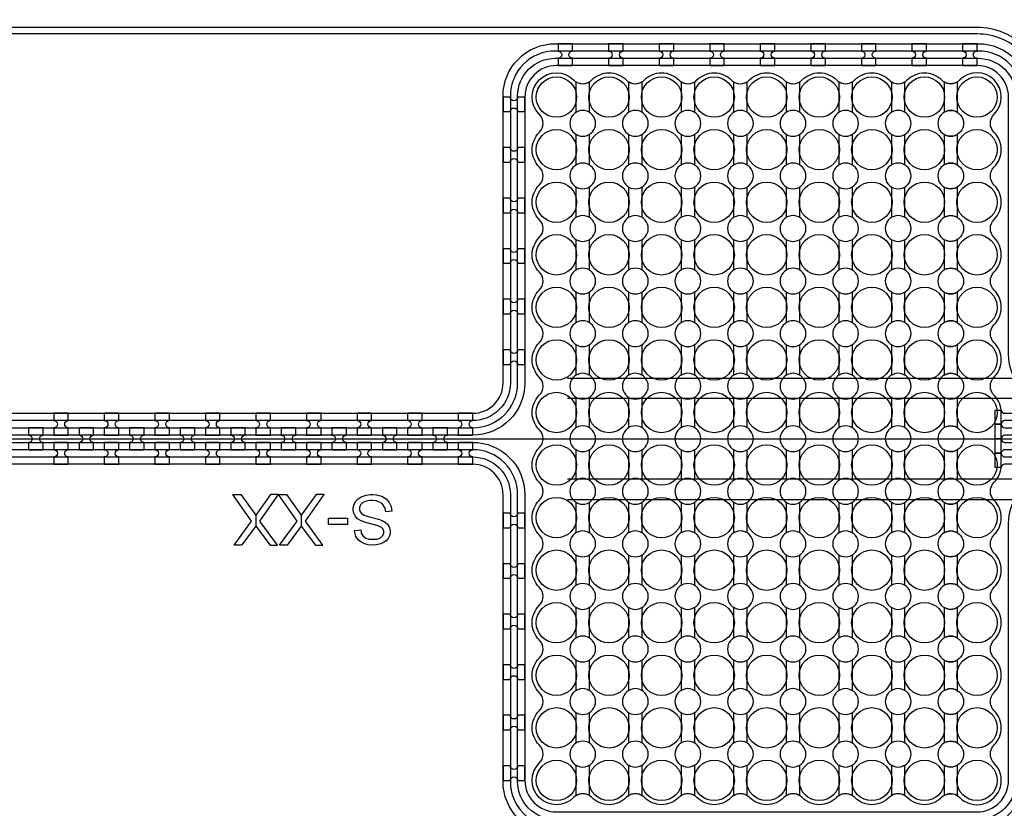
# Model space of a CAD drawing. Extents: x -63500 to 63500, y -63500 to 63500.
# Tile 271 of 296: x 29739 to 34609, y 3302 to 7203. Entities that reach past the tile are written whole.
import ezdxf

# ---------------------------------------------------------------- set-up
doc = ezdxf.new("R2010")
doc.units = 13
doc.header["$MEASUREMENT"] = 0
for name, color, linetype in [('1_Metal', 2, 'Continuous'), ('2_Electrodes', 5, 'Continuous'), ('3_Outline', 4, 'Continuous')]:
    doc.layers.add(name, color=color, linetype=linetype)

msp = doc.modelspace()

# ---------------------------------------------------------------- linework, layer by layer
for p, q in [((32448.5, 5430), (39999.1, 5430)), ((32448.5, 5330), (40470.1, 5330)), ((29314, 5130), (37478.2, 5130)), ((40470.1, 4930), (32448.5, 4930)), ((32448.5, 4830), (39999.1, 4830))]:
    msp.add_line(p, q)
for points in [[(30799.5, 4604), (30886.7, 4723), (30794.2, 4854), (30833.8, 4854), (30906.8, 4751.6), (30906.8, 4698.1), (30836.1, 4604), (30799.5, 4604)], [(31014.2, 4604), (30926.9, 4723), (31019.5, 4854), (30979.9, 4854), (30906.8, 4751.6), (30906.8, 4698.1), (30977.5, 4604), (31014.2, 4604)], [(31024.8, 4604), (31112.1, 4723), (31019.5, 4854), (31059.1, 4854), (31132.2, 4751.6), (31132.2, 4698.1), (31061.5, 4604), (31024.8, 4604)], [(31239.5, 4604), (31152.3, 4723), (31244.8, 4854), (31205.2, 4854), (31132.2, 4751.6), (31132.2, 4698.1), (31202.9, 4604), (31239.5, 4604)]]:
    msp.add_lwpolyline(points, close=True)
for radius in [50000, 47500, 45000]:
    msp.add_circle((0, 0), radius)
at = {"layer": '1_Metal'}
for points in [[(-50000, 0, -1), (50000, 0), (51000, 0, 1), (-51000, 0)], [(32402, 6976), (32474, 6976), (32474, 7012, -0.414214), (32456, 7030), (32456, 7030, -0.414214), (32474, 7048), (32474, 7084), (32402, 7084), (32402, 7048, -0.414214), (32420, 7030), (32420, 7030, -0.414214), (32402, 7012)], [(32652, 6976), (32724, 6976), (32724, 7012, -0.414214), (32706, 7030), (32706, 7030, -0.414214), (32724, 7048), (32724, 7084), (32652, 7084), (32652, 7048, -0.414214), (32670, 7030), (32670, 7030, -0.414214), (32652, 7012)], [(32902, 6976), (32974, 6976), (32974, 7012, -0.414214), (32956, 7030), (32956, 7030, -0.414214), (32974, 7048), (32974, 7084), (32902, 7084), (32902, 7048, -0.414214), (32920, 7030), (32920, 7030, -0.414214), (32902, 7012)], [(33152, 6976), (33224, 6976), (33224, 7012, -0.414214), (33206, 7030), (33206, 7030, -0.414214), (33224, 7048), (33224, 7084), (33152, 7084), (33152, 7048, -0.414214), (33170, 7030), (33170, 7030, -0.414214), (33152, 7012)], [(33402, 6976), (33474, 6976), (33474, 7012, -0.414214), (33456, 7030), (33456, 7030, -0.414214), (33474, 7048), (33474, 7084), (33402, 7084), (33402, 7048, -0.414214), (33420, 7030), (33420, 7030, -0.414214), (33402, 7012)], [(33652, 6976), (33724, 6976), (33724, 7012, -0.414214), (33706, 7030), (33706, 7030, -0.414214), (33724, 7048), (33724, 7084), (33652, 7084), (33652, 7048, -0.414214), (33670, 7030), (33670, 7030, -0.414214), (33652, 7012)], [(33902, 6976), (33974, 6976), (33974, 7012, -0.414214), (33956, 7030), (33956, 7030, -0.414214), (33974, 7048), (33974, 7084), (33902, 7084), (33902, 7048, -0.414214), (33920, 7030), (33920, 7030, -0.414214), (33902, 7012)], [(34152, 6976), (34224, 6976), (34224, 7012, -0.414214), (34206, 7030), (34206, 7030, -0.414214), (34224, 7048), (34224, 7084), (34152, 7084), (34152, 7048, -0.414214), (34170, 7030), (34170, 7030, -0.414214), (34152, 7012)], [(34402, 6976), (34474, 6976), (34474, 7012, -0.414214), (34456, 7030), (34456, 7030, -0.414214), (34474, 7048), (34474, 7084), (34402, 7084), (34402, 7048, -0.414214), (34420, 7030), (34420, 7030, -0.414214), (34402, 7012)], [(34402, 6976), (34474, 6976), (34474, 7012, -0.414214), (34456, 7030), (34456, 7030, -0.414214), (34474, 7048), (34474, 7084), (34402, 7084), (34402, 7048, -0.414214), (34420, 7030), (34420, 7030, -0.414214), (34402, 7012)], [(32309.1, 6735.2, -1), (32478.9, 6904.9, 0.339838), (32556, 6894.8), (32556, 6745.3, 1.734808), (32556, 6634.8), (32556, 6485.3, 1.734808), (32556, 6374.8), (32556, 6225.3, 1.734808), (32556, 6114.8), (32556, 5965.3, 1.734808), (32556, 5854.8), (32556, 5705.3, 1.734808), (32556, 5594.8), (32556, 5445.3, 1.734808), (32556, 5334.8), (32556, 5185.3, 1.734808), (32556, 5074.8), (32556, 4925.3, 1.734808), (32556, 4814.8), (32556, 4665.3, 1.734808), (32556, 4554.8), (32556, 4405.3, 1.734808), (32556, 4294.8), (32556, 4145.3, 1.734808), (32556, 4034.8), (32556, 3885.3, 1.734808), (32556, 3774.8), (32556, 3625.3, 1.734808), (32556, 3514.8), (32556, 3365.3, 0.339838), (32478.9, 3355.2, -1), (32309.1, 3524.9, 0.414214), (32309.1, 3615.2, -0.414214), (32309.1, 3784.9, 0.414214), (32309.1, 3875.2, -0.414214), (32309.1, 4044.9, 0.414214), (32309.1, 4135.2, -0.414214), (32309.1, 4304.9, 0.414214), (32309.1, 4395.2, -0.414214), (32309.1, 4564.9, 0.414214), (32309.1, 4655.2, -0.414214), (32309.1, 4824.9, 0.414214), (32309.1, 4915.2, -0.414214), (32309.1, 5084.9, 0.414214), (32309.1, 5175.2, -0.414214), (32309.1, 5344.9, 0.414214), (32309.1, 5435.2, -0.414214), (32309.1, 5604.9, 0.414214), (32309.1, 5695.2, -0.414214), (32309.1, 5864.9, 0.414214), (32309.1, 5955.2, -0.414214), (32309.1, 6124.9, 0.414214), (32309.1, 6215.2, -0.414214), (32309.1, 6384.9, 0.414214), (32309.1, 6475.2, -0.414214), (32309.1, 6644.9, 0.414214)], [(32492, 6745.3), (32492, 6894.8, 0.339838), (32569.1, 6904.9, -0.414214), (32738.9, 6904.9, 0.339838), (32816, 6894.8), (32816, 6745.3, 1.734808), (32816, 6634.8), (32816, 6485.3, 1.734808), (32816, 6374.8), (32816, 6225.3, 1.734808), (32816, 6114.8), (32816, 5965.3, 1.734808), (32816, 5854.8), (32816, 5705.3, 1.734808), (32816, 5594.8), (32816, 5445.3, 1.734808), (32816, 5334.8), (32816, 5185.3, 1.734808), (32816, 5074.8), (32816, 4925.3, 1.734808), (32816, 4814.8), (32816, 4665.3, 1.734808), (32816, 4554.8), (32816, 4405.3, 1.734808), (32816, 4294.8), (32816, 4145.3, 1.734808), (32816, 4034.8), (32816, 3885.3, 1.734808), (32816, 3774.8), (32816, 3625.3, 1.734808), (32816, 3514.8), (32816, 3365.3, 0.339838), (32738.9, 3355.2, -0.414214), (32569.1, 3355.2, 0.339838), (32492, 3365.3), (32492, 3514.8, 1.734808), (32492, 3625.3), (32492, 3774.8, 1.734808), (32492, 3885.3), (32492, 4034.8, 1.734808), (32492, 4145.3), (32492, 4294.8, 1.734808), (32492, 4405.3), (32492, 4554.8, 1.734808), (32492, 4665.3), (32492, 4814.8, 1.734808), (32492, 4925.3), (32492, 5074.8, 1.734808), (32492, 5185.3), (32492, 5334.8, 1.734808), (32492, 5445.3), (32492, 5594.8, 1.734808), (32492, 5705.3), (32492, 5854.8, 1.734808), (32492, 5965.3), (32492, 6114.8, 1.734808), (32492, 6225.3), (32492, 6374.8, 1.734808), (32492, 6485.3), (32492, 6634.8, 1.734808)], [(32752, 6745.3), (32752, 6894.8, 0.339838), (32829.1, 6904.9, -0.414214), (32998.9, 6904.9, 0.339838), (33076, 6894.8), (33076, 6745.3, 1.734808), (33076, 6634.8), (33076, 6485.3, 1.734808), (33076, 6374.8), (33076, 6225.3, 1.734808), (33076, 6114.8), (33076, 5965.3, 1.734808), (33076, 5854.8), (33076, 5705.3, 1.734808), (33076, 5594.8), (33076, 5445.3, 1.734808), (33076, 5334.8), (33076, 5185.3, 1.734808), (33076, 5074.8), (33076, 4925.3, 1.734808), (33076, 4814.8), (33076, 4665.3, 1.734808), (33076, 4554.8), (33076, 4405.3, 1.734808), (33076, 4294.8), (33076, 4145.3, 1.734808), (33076, 4034.8), (33076, 3885.3, 1.734808), (33076, 3774.8), (33076, 3625.3, 1.734808), (33076, 3514.8), (33076, 3365.3, 0.339838), (32998.9, 3355.2, -0.414214), (32829.1, 3355.2, 0.339838), (32752, 3365.3), (32752, 3514.8, 1.734808), (32752, 3625.3), (32752, 3774.8, 1.734808), (32752, 3885.3), (32752, 4034.8, 1.734808), (32752, 4145.3), (32752, 4294.8, 1.734808), (32752, 4405.3), (32752, 4554.8, 1.734808), (32752, 4665.3), (32752, 4814.8, 1.734808), (32752, 4925.3), (32752, 5074.8, 1.734808), (32752, 5185.3), (32752, 5334.8, 1.734808), (32752, 5445.3), (32752, 5594.8, 1.734808), (32752, 5705.3), (32752, 5854.8, 1.734808), (32752, 5965.3), (32752, 6114.8, 1.734808), (32752, 6225.3), (32752, 6374.8, 1.734808), (32752, 6485.3), (32752, 6634.8, 1.734808)], [(33012, 6745.3), (33012, 6894.8, 0.339838), (33089.1, 6904.9, -0.414214), (33258.9, 6904.9, 0.339838), (33336, 6894.8), (33336, 6745.3, 1.734808), (33336, 6634.8), (33336, 6485.3, 1.734808), (33336, 6374.8), (33336, 6225.3, 1.734808), (33336, 6114.8), (33336, 5965.3, 1.734808), (33336, 5854.8), (33336, 5705.3, 1.734808), (33336, 5594.8), (33336, 5445.3, 1.734808), (33336, 5334.8), (33336, 5185.3, 1.734808), (33336, 5074.8), (33336, 4925.3, 1.734808), (33336, 4814.8), (33336, 4665.3, 1.734808), (33336, 4554.8), (33336, 4405.3, 1.734808), (33336, 4294.8), (33336, 4145.3, 1.734808), (33336, 4034.8), (33336, 3885.3, 1.734808), (33336, 3774.8), (33336, 3625.3, 1.734808), (33336, 3514.8), (33336, 3365.3, 0.339838), (33258.9, 3355.2, -0.414214), (33089.1, 3355.2, 0.339838), (33012, 3365.3), (33012, 3514.8, 1.734808), (33012, 3625.3), (33012, 3774.8, 1.734808), (33012, 3885.3), (33012, 4034.8, 1.734808), (33012, 4145.3), (33012, 4294.8, 1.734808), (33012, 4405.3), (33012, 4554.8, 1.734808), (33012, 4665.3), (33012, 4814.8, 1.734808), (33012, 4925.3), (33012, 5074.8, 1.734808), (33012, 5185.3), (33012, 5334.8, 1.734808), (33012, 5445.3), (33012, 5594.8, 1.734808), (33012, 5705.3), (33012, 5854.8, 1.734808), (33012, 5965.3), (33012, 6114.8, 1.734808), (33012, 6225.3), (33012, 6374.8, 1.734808), (33012, 6485.3), (33012, 6634.8, 1.734808)], [(33272, 6745.3), (33272, 6894.8, 0.339838), (33349.1, 6904.9, -0.414214), (33518.9, 6904.9, 0.339838), (33596, 6894.8), (33596, 6745.3, 1.734808), (33596, 6634.8), (33596, 6485.3, 1.734808), (33596, 6374.8), (33596, 6225.3, 1.734808), (33596, 6114.8), (33596, 5965.3, 1.734808), (33596, 5854.8), (33596, 5705.3, 1.734808), (33596, 5594.8), (33596, 5445.3, 1.734808), (33596, 5334.8), (33596, 5185.3, 1.734808), (33596, 5074.8), (33596, 4925.3, 1.734808), (33596, 4814.8), (33596, 4665.3, 1.734808), (33596, 4554.8), (33596, 4405.3, 1.734808), (33596, 4294.8), (33596, 4145.3, 1.734808), (33596, 4034.8), (33596, 3885.3, 1.734808), (33596, 3774.8), (33596, 3625.3, 1.734808), (33596, 3514.8), (33596, 3365.3, 0.339838), (33518.9, 3355.2, -0.414214), (33349.1, 3355.2, 0.339838), (33272, 3365.3), (33272, 3514.8, 1.734808), (33272, 3625.3), (33272, 3774.8, 1.734808), (33272, 3885.3), (33272, 4034.8, 1.734808), (33272, 4145.3), (33272, 4294.8, 1.734808), (33272, 4405.3), (33272, 4554.8, 1.734808), (33272, 4665.3), (33272, 4814.8, 1.734808), (33272, 4925.3), (33272, 5074.8, 1.734808), (33272, 5185.3), (33272, 5334.8, 1.734808), (33272, 5445.3), (33272, 5594.8, 1.734808), (33272, 5705.3), (33272, 5854.8, 1.734808), (33272, 5965.3), (33272, 6114.8, 1.734808), (33272, 6225.3), (33272, 6374.8, 1.734808), (33272, 6485.3), (33272, 6634.8, 1.734808)], [(33532, 6745.3), (33532, 6894.8, 0.339838), (33609.1, 6904.9, -0.414214), (33778.9, 6904.9, 0.339838), (33856, 6894.8), (33856, 6745.3, 1.734808), (33856, 6634.8), (33856, 6485.3, 1.734808), (33856, 6374.8), (33856, 6225.3, 1.734808), (33856, 6114.8), (33856, 5965.3, 1.734808), (33856, 5854.8), (33856, 5705.3, 1.734808), (33856, 5594.8), (33856, 5445.3, 1.734808), (33856, 5334.8), (33856, 5185.3, 1.734808), (33856, 5074.8), (33856, 4925.3, 1.734808), (33856, 4814.8), (33856, 4665.3, 1.734808), (33856, 4554.8), (33856, 4405.3, 1.734808), (33856, 4294.8), (33856, 4145.3, 1.734808), (33856, 4034.8), (33856, 3885.3, 1.734808), (33856, 3774.8), (33856, 3625.3, 1.734808), (33856, 3514.8), (33856, 3365.3, 0.339838), (33778.9, 3355.2, -0.414214), (33609.1, 3355.2, 0.339838), (33532, 3365.3), (33532, 3514.8, 1.734808), (33532, 3625.3), (33532, 3774.8, 1.734808), (33532, 3885.3), (33532, 4034.8, 1.734808), (33532, 4145.3), (33532, 4294.8, 1.734808), (33532, 4405.3), (33532, 4554.8, 1.734808), (33532, 4665.3), (33532, 4814.8, 1.734808), (33532, 4925.3), (33532, 5074.8, 1.734808), (33532, 5185.3), (33532, 5334.8, 1.734808), (33532, 5445.3), (33532, 5594.8, 1.734808), (33532, 5705.3), (33532, 5854.8, 1.734808), (33532, 5965.3), (33532, 6114.8, 1.734808), (33532, 6225.3), (33532, 6374.8, 1.734808), (33532, 6485.3), (33532, 6634.8, 1.734808)], [(33792, 6745.3), (33792, 6894.8, 0.339838), (33869.1, 6904.9, -0.414214), (34038.9, 6904.9, 0.339838), (34116, 6894.8), (34116, 6745.3, 1.734808), (34116, 6634.8), (34116, 6485.3, 1.734808), (34116, 6374.8), (34116, 6225.3, 1.734808), (34116, 6114.8), (34116, 5965.3, 1.734808), (34116, 5854.8), (34116, 5705.3, 1.734808), (34116, 5594.8), (34116, 5445.3, 1.734808), (34116, 5334.8), (34116, 5185.3, 1.734808), (34116, 5074.8), (34116, 4925.3, 1.734808), (34116, 4814.8), (34116, 4665.3, 1.734808), (34116, 4554.8), (34116, 4405.3, 1.734808), (34116, 4294.8), (34116, 4145.3, 1.734808), (34116, 4034.8), (34116, 3885.3, 1.734808), (34116, 3774.8), (34116, 3625.3, 1.734808), (34116, 3514.8), (34116, 3365.3, 0.339838), (34038.9, 3355.2, -0.414214), (33869.1, 3355.2, 0.339838), (33792, 3365.3), (33792, 3514.8, 1.734808), (33792, 3625.3), (33792, 3774.8, 1.734808), (33792, 3885.3), (33792, 4034.8, 1.734808), (33792, 4145.3), (33792, 4294.8, 1.734808), (33792, 4405.3), (33792, 4554.8, 1.734808), (33792, 4665.3), (33792, 4814.8, 1.734808), (33792, 4925.3), (33792, 5074.8, 1.734808), (33792, 5185.3), (33792, 5334.8, 1.734808), (33792, 5445.3), (33792, 5594.8, 1.734808), (33792, 5705.3), (33792, 5854.8, 1.734808), (33792, 5965.3), (33792, 6114.8, 1.734808), (33792, 6225.3), (33792, 6374.8, 1.734808), (33792, 6485.3), (33792, 6634.8, 1.734808)], [(34052, 6745.3), (34052, 6894.8, 0.339838), (34129.1, 6904.9, -0.414214), (34298.9, 6904.9, 0.339838), (34376, 6894.8), (34376, 6745.3, 1.734808), (34376, 6634.8), (34376, 6485.3, 1.734808), (34376, 6374.8), (34376, 6225.3, 1.734808), (34376, 6114.8), (34376, 5965.3, 1.734808), (34376, 5854.8), (34376, 5705.3, 1.734808), (34376, 5594.8), (34376, 5445.3, 1.734808), (34376, 5334.8), (34376, 5185.3, 1.734808), (34376, 5074.8), (34376, 4925.3, 1.734808), (34376, 4814.8), (34376, 4665.3, 1.734808), (34376, 4554.8), (34376, 4405.3, 1.734808), (34376, 4294.8), (34376, 4145.3, 1.734808), (34376, 4034.8), (34376, 3885.3, 1.734808), (34376, 3774.8), (34376, 3625.3, 1.734808), (34376, 3514.8), (34376, 3365.3, 0.339838), (34298.9, 3355.2, -0.414214), (34129.1, 3355.2, 0.339838), (34052, 3365.3), (34052, 3514.8, 1.734808), (34052, 3625.3), (34052, 3774.8, 1.734808), (34052, 3885.3), (34052, 4034.8, 1.734808), (34052, 4145.3), (34052, 4294.8, 1.734808), (34052, 4405.3), (34052, 4554.8, 1.734808), (34052, 4665.3), (34052, 4814.8, 1.734808), (34052, 4925.3), (34052, 5074.8, 1.734808), (34052, 5185.3), (34052, 5334.8, 1.734808), (34052, 5445.3), (34052, 5594.8, 1.734808), (34052, 5705.3), (34052, 5854.8, 1.734808), (34052, 5965.3), (34052, 6114.8, 1.734808), (34052, 6225.3), (34052, 6374.8, 1.734808), (34052, 6485.3), (34052, 6634.8, 1.734808)], [(34312, 3514.8), (34312, 3365.3, -0.339838), (34389.1, 3355.2, 1), (34558.9, 3524.9, -0.414214), (34558.9, 3615.2, 0.414214), (34558.9, 3784.9, -0.414214), (34558.9, 3875.2, 0.414214), (34558.9, 4044.9, -0.414214), (34558.9, 4135.2, 0.414214), (34558.9, 4304.9, -0.414214), (34558.9, 4395.2, 0.414214), (34558.9, 4564.9, -0.414214), (34558.9, 4655.2, 0.414214), (34558.9, 4824.9, -0.414214), (34558.9, 4915.2, 0.198912), (34594, 5000), (34594, 5260, 0.198912), (34558.9, 5344.9, -0.414214), (34558.9, 5435.2, 0.414214), (34558.9, 5604.9, -0.414214), (34558.9, 5695.2, 0.414214), (34558.9, 5864.9, -0.414214), (34558.9, 5955.2, 0.414214), (34558.9, 6124.9, -0.414214), (34558.9, 6215.2, 0.414214), (34558.9, 6384.9, -0.414214), (34558.9, 6475.2, 0.414214), (34558.9, 6644.9, -0.414214), (34558.9, 6735.2, 1), (34389.1, 6904.9, -0.339838), (34312, 6894.8), (34312, 6745.3, -1.734808), (34312, 6634.8), (34312, 6485.3, -1.734808), (34312, 6374.8), (34312, 6225.3, -1.734808), (34312, 6114.8), (34312, 5965.3, -1.734808), (34312, 5854.8), (34312, 5705.3, -1.734808), (34312, 5594.8), (34312, 5445.3, -1.734808), (34312, 5334.8), (34312, 5185.3, -1.734808), (34312, 5074.8), (34312, 4925.3, -1.734808), (34312, 4814.8), (34312, 4665.3, -1.734808), (34312, 4554.8), (34312, 4405.3, -1.734808), (34312, 4294.8), (34312, 4145.3, -1.734808), (34312, 4034.8), (34312, 3885.3, -1.734808), (34312, 3774.8), (34312, 3625.3, -1.734808)], [(32238, 6748), (32238, 6820), (32202, 6820, -0.414214), (32184, 6802), (32184, 6802, -0.414214), (32166, 6820), (32130, 6820), (32130, 6748), (32166, 6748, -0.414214), (32184, 6766), (32184, 6766, -0.414214), (32202, 6748)], [(32238, 6498), (32238, 6570), (32202, 6570, -0.414214), (32184, 6552), (32184, 6552, -0.414214), (32166, 6570), (32130, 6570), (32130, 6498), (32166, 6498, -0.414214), (32184, 6516), (32184, 6516, -0.414214), (32202, 6498)], [(32238, 6248), (32238, 6320), (32202, 6320, -0.414214), (32184, 6302), (32184, 6302, -0.414214), (32166, 6320), (32130, 6320), (32130, 6248), (32166, 6248, -0.414214), (32184, 6266), (32184, 6266, -0.414214), (32202, 6248)], [(32238, 5998), (32238, 6070), (32202, 6070, -0.414214), (32184, 6052), (32184, 6052, -0.414214), (32166, 6070), (32130, 6070), (32130, 5998), (32166, 5998, -0.414214), (32184, 6016), (32184, 6016, -0.414214), (32202, 5998)], [(32238, 5748), (32238, 5820), (32202, 5820, -0.414214), (32184, 5802), (32184, 5802, -0.414214), (32166, 5820), (32130, 5820), (32130, 5748), (32166, 5748, -0.414214), (32184, 5766), (32184, 5766, -0.414214), (32202, 5748)], [(32238, 5498), (32238, 5570), (32202, 5570, -0.414214), (32184, 5552), (32184, 5552, -0.414214), (32166, 5570), (32130, 5570), (32130, 5498), (32166, 5498, -0.414214), (32184, 5516), (32184, 5516, -0.414214), (32202, 5498)], [(8302.1, 1040), (35844, 1040, 0.414214), (37684, 2880), (37684, 3380, 0.414214), (35844, 5220), (34612, 5220, 0.414214), (34594, 5202), (34594, 5202), (34563.4, 5202), (34563.4, 5272.2), (34593.4, 5272.2, 0.384752), (34611.3, 5256), (35844, 5256, -0.414214), (37720, 3380), (37720, 2880, -0.414214), (35844, 1004), (8302.1, 1004)], [(29980, 5148), (29980, 5184, -0.414214), (29962, 5202), (29962, 5202, -0.414214), (29980, 5220), (29980, 5256), (29908, 5256), (29908, 5220, -0.414214), (29926, 5202), (29926, 5202, -0.414214), (29908, 5184), (29908, 5148)], [(30230, 5148), (30230, 5184, -0.414214), (30212, 5202), (30212, 5202, -0.414214), (30230, 5220), (30230, 5256), (30158, 5256), (30158, 5220, -0.414214), (30176, 5202), (30176, 5202, -0.414214), (30158, 5184), (30158, 5148)], [(30480, 5148), (30480, 5184, -0.414214), (30462, 5202), (30462, 5202, -0.414214), (30480, 5220), (30480, 5256), (30408, 5256), (30408, 5220, -0.414214), (30426, 5202), (30426, 5202, -0.414214), (30408, 5184), (30408, 5148)], [(30730, 5148), (30730, 5184, -0.414214), (30712, 5202), (30712, 5202, -0.414214), (30730, 5220), (30730, 5256), (30658, 5256), (30658, 5220, -0.414214), (30676, 5202), (30676, 5202, -0.414214), (30658, 5184), (30658, 5148)], [(30980, 5148), (30980, 5184, -0.414214), (30962, 5202), (30962, 5202, -0.414214), (30980, 5220), (30980, 5256), (30908, 5256), (30908, 5220, -0.414214), (30926, 5202), (30926, 5202, -0.414214), (30908, 5184), (30908, 5148)], [(31230, 5148), (31230, 5184, -0.414214), (31212, 5202), (31212, 5202, -0.414214), (31230, 5220), (31230, 5256), (31158, 5256), (31158, 5220, -0.414214), (31176, 5202), (31176, 5202, -0.414214), (31158, 5184), (31158, 5148)], [(31480, 5148), (31480, 5184, -0.414214), (31462, 5202), (31462, 5202, -0.414214), (31480, 5220), (31480, 5256), (31408, 5256), (31408, 5220, -0.414214), (31426, 5202), (31426, 5202, -0.414214), (31408, 5184), (31408, 5148)], [(31730, 5148), (31730, 5184, -0.414214), (31712, 5202), (31712, 5202, -0.414214), (31730, 5220), (31730, 5256), (31658, 5256), (31658, 5220, -0.414214), (31676, 5202), (31676, 5202, -0.414214), (31658, 5184), (31658, 5148)], [(31980, 5148), (31980, 5184, -0.414214), (31962, 5202), (31962, 5202, -0.414214), (31980, 5220), (31980, 5256), (31908, 5256), (31908, 5220, -0.414214), (31926, 5202), (31926, 5202, -0.414214), (31908, 5184), (31908, 5148)], [(8302.1, 1112), (35844, 1112, 0.414214), (37612, 2880), (37612, 3380, 0.414214), (35844, 5148), (34612, 5148, 0.414214), (34594, 5130), (34594, 5130), (34563.4, 5130), (34563.4, 5202), (34594, 5202, 0.414214), (34612, 5184), (35844, 5184, -0.414214), (37648, 3380), (37648, 2880, -0.414214), (35844, 1076), (8302.1, 1076)], [(29855, 5184), (29783, 5184), (29783, 5148, -0.414214), (29801, 5130), (29801, 5130, -0.414214), (29783, 5112), (29783, 5076), (29855, 5076), (29855, 5112, -0.414214), (29837, 5130), (29837, 5130, -0.414214), (29855, 5148), (29855, 5184)], [(30105, 5184), (30033, 5184), (30033, 5148, -0.414214), (30051, 5130), (30051, 5130, -0.414214), (30033, 5112), (30033, 5076), (30105, 5076), (30105, 5112, -0.414214), (30087, 5130), (30087, 5130, -0.414214), (30105, 5148), (30105, 5184)], [(30355, 5184), (30283, 5184), (30283, 5148, -0.414214), (30301, 5130), (30301, 5130, -0.414214), (30283, 5112), (30283, 5076), (30355, 5076), (30355, 5112, -0.414214), (30337, 5130), (30337, 5130, -0.414214), (30355, 5148), (30355, 5184)], [(30605, 5184), (30533, 5184), (30533, 5148, -0.414214), (30551, 5130), (30551, 5130, -0.414214), (30533, 5112), (30533, 5076), (30605, 5076), (30605, 5112, -0.414214), (30587, 5130), (30587, 5130, -0.414214), (30605, 5148), (30605, 5184)], [(30855, 5184), (30783, 5184), (30783, 5148, -0.414214), (30801, 5130), (30801, 5130, -0.414214), (30783, 5112), (30783, 5076), (30855, 5076), (30855, 5112, -0.414214), (30837, 5130), (30837, 5130, -0.414214), (30855, 5148), (30855, 5184)], [(31105, 5184), (31033, 5184), (31033, 5148, -0.414214), (31051, 5130), (31051, 5130, -0.414214), (31033, 5112), (31033, 5076), (31105, 5076), (31105, 5112, -0.414214), (31087, 5130), (31087, 5130, -0.414214), (31105, 5148), (31105, 5184)], [(31355, 5184), (31283, 5184), (31283, 5148, -0.414214), (31301, 5130), (31301, 5130, -0.414214), (31283, 5112), (31283, 5076), (31355, 5076), (31355, 5112, -0.414214), (31337, 5130), (31337, 5130, -0.414214), (31355, 5148), (31355, 5184)], [(31605, 5184), (31533, 5184), (31533, 5148, -0.414214), (31551, 5130), (31551, 5130, -0.414214), (31533, 5112), (31533, 5076), (31605, 5076), (31605, 5112, -0.414214), (31587, 5130), (31587, 5130, -0.414214), (31605, 5148), (31605, 5184)], [(31855, 5184), (31783, 5184), (31783, 5148, -0.414214), (31801, 5130), (31801, 5130, -0.414214), (31783, 5112), (31783, 5076), (31855, 5076), (31855, 5112, -0.414214), (31837, 5130), (31837, 5130, -0.414214), (31855, 5148), (31855, 5184)], [(8302.1, 1184), (35844, 1184, 0.414214), (37540, 2880), (37540, 3380, 0.414214), (35844, 5076), (34612, 5076, 0.414214), (34594, 5058), (34594, 5058), (34563.4, 5058), (34563.4, 5130), (34594, 5130, 0.414214), (34612, 5112), (35844, 5112, -0.414214), (37576, 3380), (37576, 2880, -0.414214), (35844, 1148), (8302.1, 1148)], [(29980, 5112), (29908, 5112), (29908, 5076, -0.414214), (29926, 5058), (29926, 5058, -0.414214), (29908, 5040), (29908, 5004), (29980, 5004), (29980, 5040, -0.414214), (29962, 5058), (29962, 5058, -0.414214), (29980, 5076), (29980, 5112)], [(30230, 5112), (30158, 5112), (30158, 5076, -0.414214), (30176, 5058), (30176, 5058, -0.414214), (30158, 5040), (30158, 5004), (30230, 5004), (30230, 5040, -0.414214), (30212, 5058), (30212, 5058, -0.414214), (30230, 5076), (30230, 5112)], [(30480, 5112), (30408, 5112), (30408, 5076, -0.414214), (30426, 5058), (30426, 5058, -0.414214), (30408, 5040), (30408, 5004), (30480, 5004), (30480, 5040, -0.414214), (30462, 5058), (30462, 5058, -0.414214), (30480, 5076), (30480, 5112)], [(30730, 5112), (30658, 5112), (30658, 5076, -0.414214), (30676, 5058), (30676, 5058, -0.414214), (30658, 5040), (30658, 5004), (30730, 5004), (30730, 5040, -0.414214), (30712, 5058), (30712, 5058, -0.414214), (30730, 5076), (30730, 5112)], [(30980, 5112), (30908, 5112), (30908, 5076, -0.414214), (30926, 5058), (30926, 5058, -0.414214), (30908, 5040), (30908, 5004), (30980, 5004), (30980, 5040, -0.414214), (30962, 5058), (30962, 5058, -0.414214), (30980, 5076), (30980, 5112)], [(31230, 5112), (31158, 5112), (31158, 5076, -0.414214), (31176, 5058), (31176, 5058, -0.414214), (31158, 5040), (31158, 5004), (31230, 5004), (31230, 5040, -0.414214), (31212, 5058), (31212, 5058, -0.414214), (31230, 5076), (31230, 5112)], [(31480, 5112), (31408, 5112), (31408, 5076, -0.414214), (31426, 5058), (31426, 5058, -0.414214), (31408, 5040), (31408, 5004), (31480, 5004), (31480, 5040, -0.414214), (31462, 5058), (31462, 5058, -0.414214), (31480, 5076), (31480, 5112)], [(31730, 5112), (31658, 5112), (31658, 5076, -0.414214), (31676, 5058), (31676, 5058, -0.414214), (31658, 5040), (31658, 5004), (31730, 5004), (31730, 5040, -0.414214), (31712, 5058), (31712, 5058, -0.414214), (31730, 5076), (31730, 5112)], [(31980, 5112), (31908, 5112), (31908, 5076, -0.414214), (31926, 5058), (31926, 5058, -0.414214), (31908, 5040), (31908, 5004), (31980, 5004), (31980, 5040, -0.414214), (31962, 5058), (31962, 5058, -0.414214), (31980, 5076), (31980, 5112)], [(8302.1, 1256), (35844, 1256, 0.414214), (37468, 2880), (37468, 3380, 0.414214), (35844, 5004), (34611.3, 5004, 0.384752), (34593.4, 4987.9), (34563.4, 4987.9), (34563.4, 5058), (34594, 5058, 0.414214), (34612, 5040), (35844, 5040, -0.414214), (37504, 3380), (37504, 2880, -0.414214), (35844, 1220), (8302.1, 1220)], [(32238, 4690), (32238, 4762), (32202, 4762, -0.414214), (32184, 4744), (32184, 4744, -0.414214), (32166, 4762), (32130, 4762), (32130, 4690), (32166, 4690, -0.414214), (32184, 4708), (32184, 4708, -0.414214), (32202, 4690)], [(32238, 4440), (32238, 4512), (32202, 4512, -0.414214), (32184, 4494), (32184, 4494, -0.414214), (32166, 4512), (32130, 4512), (32130, 4440), (32166, 4440, -0.414214), (32184, 4458), (32184, 4458, -0.414214), (32202, 4440)], [(32238, 4190), (32238, 4262), (32202, 4262, -0.414214), (32184, 4244), (32184, 4244, -0.414214), (32166, 4262), (32130, 4262), (32130, 4190), (32166, 4190, -0.414214), (32184, 4208), (32184, 4208, -0.414214), (32202, 4190)], [(32238, 3940), (32238, 4012), (32202, 4012, -0.414214), (32184, 3994), (32184, 3994, -0.414214), (32166, 4012), (32130, 4012), (32130, 3940), (32166, 3940, -0.414214), (32184, 3958), (32184, 3958, -0.414214), (32202, 3940)], [(32238, 3690), (32238, 3762), (32202, 3762, -0.414214), (32184, 3744), (32184, 3744, -0.414214), (32166, 3762), (32130, 3762), (32130, 3690), (32166, 3690, -0.414214), (32184, 3708), (32184, 3708, -0.414214), (32202, 3690)], [(32238, 3440), (32238, 3512), (32202, 3512, -0.414214), (32184, 3494), (32184, 3494, -0.414214), (32166, 3512), (32130, 3512), (32130, 3440), (32166, 3440, -0.414214), (32184, 3458), (32184, 3458, -0.414214), (32202, 3440)]]:
    msp.add_lwpolyline(points, format="xyb", close=True, dxfattribs=at)
for points in [[(29331.3, 5256), (31980, 5256, 0.414214), (32130, 5406), (32130, 6826, -0.414214), (32388, 7084), (34480, 7084, -0.414214), (34738, 6826), (34738, 5550, 0.414214), (34888, 5400), (34888, 5400), (35576.1, 5400), (35844.1, 5400, -0.414214), (37864.1, 3380), (37864.1, 2880, -0.414214), (35844.1, 860), (8302.1, 860)], [(8302.1, 896), (35844, 896, 0.414214), (37828, 2880), (37828, 3380, 0.414214), (35844, 5364), (34888, 5364, -0.414214), (34702, 5550), (34702, 6826, 0.414214), (34480, 7048), (32388, 7048, 0.414214), (32166, 6826), (32166, 5406, -0.414214), (31980, 5220), (29332, 5220, 0.414214)], [(29332, 5184), (31980, 5184, 0.414214), (32202, 5406), (32202, 6826, -0.414214), (32388, 7012), (34480, 7012, -0.414214), (34666, 6826), (34666, 5550, 0.414214), (34888, 5328), (35844, 5328, -0.414214), (37792, 3380), (37792, 2880, -0.414214), (35844, 932), (8302.1, 932)], [(8302.1, 968), (35844.1, 968, 0.414214), (37756.1, 2880), (37756.1, 3380, 0.414214), (35844.1, 5292), (35576.1, 5292), (34888, 5292), (34888, 5292, -0.414214), (34630, 5550), (34630, 6820, 0.414214), (34474, 6976), (32394, 6976, 0.414214), (32238, 6820), (32238, 5406, -0.414214), (31980, 5148), (29332, 5148, 0.414214)], [(29332, 5112), (31980, 5112, -0.414214), (32238, 4854), (32238, 3440, 0.414214), (32394, 3284), (34474, 3284, 0.414214), (34630, 3440), (34630, 4710, -0.414214), (34888, 4968), (34888, 4968), (35576.1, 4968), (35844.1, 4968, -0.414214), (37432.1, 3380), (37432.1, 2880, -0.414214), (35844.1, 1292), (8302.1, 1292)], [(8302.1, 1328), (35844, 1328, 0.414214), (37396, 2880), (37396, 3380, 0.414214), (35844, 4932), (34888, 4932, 0.414214), (34666, 4710), (34666, 3434, -0.414214), (34480, 3248), (32388, 3248, -0.414214), (32202, 3434), (32202, 4854, 0.414214), (31980, 5076), (29332, 5076, 0.414214)], [(29332, 5040), (31980, 5040, -0.414214), (32166, 4854), (32166, 3434, 0.414214), (32388, 3212), (34480, 3212, 0.414214), (34702, 3434), (34702, 4710, -0.414214), (34888, 4896), (35844, 4896, -0.414214), (37360, 3380), (37360, 2880, -0.414214), (35844, 1364), (8302.1, 1364)], [(8302.1, 1400), (35844.1, 1400, 0.414214), (37324.1, 2880), (37324.1, 3380, 0.414214), (35844.1, 4860), (35576.1, 4860), (34888, 4860), (34888, 4860, 0.414214), (34738, 4710), (34738, 3434, -0.414214), (34480, 3176), (32388, 3176, -0.414214), (32130, 3434), (32130, 4854, 0.414214), (31980, 5004), (29331.3, 5004, 0.384752)]]:
    msp.add_lwpolyline(points, format="xyb", dxfattribs=at)
for points in [[(31580, 4771.7), (31550.2, 4769.2), (31547, 4786.6), (31532, 4809.4), (31503.9, 4823.7), (31484.2, 4825.1), (31470.6, 4825.1), (31453.4, 4822.1), (31436.2, 4814.2), (31425.2, 4803.9), (31419.6, 4790.6), (31419.6, 4779.9), (31422.6, 4769.2), (31430.2, 4760.2), (31442.7, 4752.1), (31463.7, 4744.9), (31513.5, 4732.5), (31532.7, 4725.7), (31549.4, 4715.6), (31559.1, 4706.8), (31567.1, 4693.7), (31571.2, 4678.6), (31571.2, 4665.1), (31568, 4649.8), (31561.3, 4636.9), (31551.1, 4624.9), (31538.2, 4616.5), (31524.8, 4610.2), (31504.2, 4605.5), (31486.4, 4604), (31462.2, 4605.9), (31446.3, 4610.2), (31427.1, 4619.8), (31413.7, 4630.5), (31402.6, 4647.3), (31397, 4665.6), (31396, 4676.5), (31426.5, 4679), (31429, 4663.7), (31438.6, 4648.6), (31452, 4638.2), (31467.3, 4633.8), (31485.3, 4632.7), (31506.4, 4634.1), (31523.7, 4640.4), (31535.2, 4651.1), (31540.1, 4663.5), (31540.1, 4672.8), (31536.8, 4683.6), (31529.3, 4691.5), (31512.9, 4699.3), (31456.7, 4713.9), (31428.5, 4723.3), (31410.3, 4734.3), (31397.9, 4748.5), (31391.4, 4762.7), (31388.4, 4777), (31388.4, 4787.8), (31393.6, 4806), (31402.5, 4821.7), (31413.3, 4832.7), (31427.8, 4842.8), (31453, 4851.5), (31472.3, 4854), (31485.8, 4854), (31504.4, 4852), (31530.4, 4845.4), (31551.2, 4833.5), (31567.5, 4814.8), (31576.7, 4794.5), (31580, 4771.7)], [(31266.5, 4706.2), (31266.5, 4737.3), (31360.3, 4737.3), (31360.3, 4706.2), (31266.5, 4706.2)]]:
    msp.add_lwpolyline(points, close=True, dxfattribs=at)
at = {"layer": '2_Electrodes'}
for points in [[(47500, 0, 1), (-47500, 0), (-51000, 0, -1), (51000, 0)], [(26770, 6820), (26770, 5480, -0.414214), (26650, 5360), (26650, 5330, 0.414214), (26800, 5480), (26800, 6820, -0.414214), (27114, 7134), (34474, 7134, -0.414214), (34788, 6820), (34788, 5930, 0.414214), (35088, 5630), (35844, 5630, -0.127017), (36933.3, 5348.8, 0.127017), (37005.9, 5330), (37005.9, 5360, -0.127017), (36947.8, 5375, 0.127017), (35844, 5660), (35088, 5660, -0.414214), (34818, 5930), (34818, 6820, 0.414214), (34474, 7164), (27114, 7164, 0.414214)]]:
    msp.add_lwpolyline(points, format="xyb", close=True, dxfattribs=at)
for points in [[(9298.2, 1630), (35844, 1630, 0.414214), (37094, 2880), (37094, 3380, 0.414214), (35844, 4630), (35088, 4630, 0.414214), (34788, 4330), (34788, 3440, -0.414214), (34474, 3126), (27114, 3126, -0.414214)], [(27114, 3096), (34474, 3096, 0.414214), (34818, 3440), (34818, 4330, -0.414214), (35088, 4600), (35844, 4600, -0.414214), (37064, 3380), (37064, 2880, -0.414214), (35844, 1660), (9298.2, 1660)]]:
    msp.add_lwpolyline(points, format="xyb", dxfattribs=at)
for centre in [(32394, 6820), (32654, 6820), (32914, 6820), (33174, 6820), (33434, 6820), (33694, 6820), (33954, 6820), (34214, 6820), (34474, 6820), (32394, 6560), (32654, 6560), (32914, 6560), (33174, 6560), (33434, 6560), (33694, 6560), (33954, 6560), (34214, 6560), (34474, 6560), (32394, 6300), (32654, 6300), (32914, 6300), (33174, 6300), (33434, 6300), (33694, 6300), (33954, 6300), (34214, 6300), (34474, 6300), (32394, 6040), (32654, 6040), (32914, 6040), (33174, 6040), (33434, 6040), (33694, 6040), (33954, 6040), (34214, 6040), (34474, 6040), (32394, 5780), (32654, 5780), (32914, 5780), (33174, 5780), (33434, 5780), (33694, 5780), (33954, 5780), (34214, 5780), (34474, 5780), (32394, 5520), (32654, 5520), (32914, 5520), (33174, 5520), (33434, 5520), (33694, 5520), (33954, 5520), (34214, 5520), (34474, 5520), (32394, 5260), (32654, 5260), (32914, 5260), (33174, 5260), (33434, 5260), (33694, 5260), (33954, 5260), (34214, 5260), (34474, 5260), (32394, 5000), (32654, 5000), (32914, 5000), (33174, 5000), (33434, 5000), (33694, 5000), (33954, 5000), (34214, 5000), (34474, 5000), (32394, 4740), (32654, 4740), (32914, 4740), (33174, 4740), (33434, 4740), (33694, 4740), (33954, 4740), (34214, 4740), (34474, 4740), (32394, 4480), (32654, 4480), (32914, 4480), (33174, 4480), (33434, 4480), (33694, 4480), (33954, 4480), (34214, 4480), (34474, 4480), (32394, 4220), (32654, 4220), (32914, 4220), (33174, 4220), (33434, 4220), (33694, 4220), (33954, 4220), (34214, 4220), (34474, 4220), (32394, 3960), (32654, 3960), (32914, 3960), (33174, 3960), (33434, 3960), (33694, 3960), (33954, 3960), (34214, 3960), (34474, 3960), (32394, 3700), (32654, 3700), (32914, 3700), (33174, 3700), (33434, 3700), (33694, 3700), (33954, 3700), (34214, 3700), (34474, 3700), (32394, 3440), (32654, 3440), (32914, 3440), (33174, 3440), (33434, 3440), (33694, 3440), (33954, 3440), (34214, 3440), (34474, 3440)]:
    msp.add_circle(centre, 100, dxfattribs=at)
at = {"layer": '3_Outline'}
for points in [[(47500, 0, 1), (-47500, 0), (-51000, 0, -1), (51000, 0)], [(26770, 6820), (26770, 5480, -0.414214), (26650, 5360), (26650, 5330, 0.414214), (26800, 5480), (26800, 6820, -0.414214), (27114, 7134), (34474, 7134, -0.414214), (34788, 6820), (34788, 5930, 0.414214), (35088, 5630), (35844, 5630, -0.127017), (36933.3, 5348.8, 0.127017), (37005.9, 5330), (37005.9, 5360, -0.127017), (36947.8, 5375, 0.127017), (35844, 5660), (35088, 5660, -0.414214), (34818, 5930), (34818, 6820, 0.414214), (34474, 7164), (27114, 7164, 0.414214)]]:
    msp.add_lwpolyline(points, format="xyb", close=True, dxfattribs=at)
for points in [[(9298.2, 1630), (35844, 1630, 0.414214), (37094, 2880), (37094, 3380, 0.414214), (35844, 4630), (35088, 4630, 0.414214), (34788, 4330), (34788, 3440, -0.414214), (34474, 3126), (27114, 3126, -0.414214)], [(27114, 3096), (34474, 3096, 0.414214), (34818, 3440), (34818, 4330, -0.414214), (35088, 4600), (35844, 4600, -0.414214), (37064, 3380), (37064, 2880, -0.414214), (35844, 1660), (9298.2, 1660)]]:
    msp.add_lwpolyline(points, format="xyb", dxfattribs=at)

doc.saveas('drawing.dxf')
